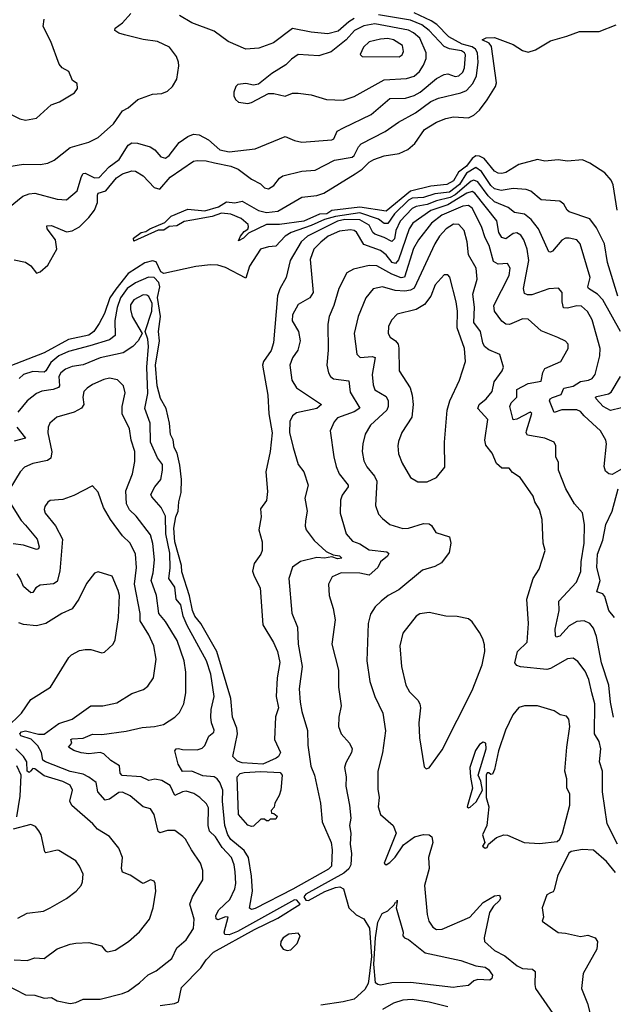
# Model space of a CAD drawing. Extents: x 1246230 to 1426786, y 660032 to 763141.
# Tile 370 of 566: x 1382025 to 1385201, y 677110 to 682372. Entities that reach past the tile are written whole.
import ezdxf

# ---------------------------------------------------------------- set-up
doc = ezdxf.new("R2010")
doc.units = 0

msp = doc.modelspace()

# ---------------------------------------------------------------- linework, layer by layer
at = {"layer": '0CON10XD'}
for points in [[(1381965, 681365.8), (1382041.6, 681428.4), (1382075, 681442.2), (1382105, 681445.3), (1382225, 681413.1), (1382275, 681410), (1382332.4, 681457.6), (1382354.7, 681535), (1382365, 681550), (1382375, 681551.1), (1382425, 681526.7), (1382450.5, 681529.5), (1382504.2, 681585.8), (1382557.3, 681625), (1382605, 681700.9), (1382625, 681713.2), (1382655, 681711.8), (1382722.9, 681692.9), (1382746.9, 681676.9), (1382779.5, 681639.5), (1382805, 681632.5), (1382825, 681646.5), (1382878.2, 681715), (1382925, 681748.2), (1382955, 681759.6), (1382985, 681756.1), (1383035, 681730), (1383095, 681676.9), (1383145, 681665.4), (1383285, 681682.5), (1383445, 681747.5), (1383495, 681725.8), (1383535, 681717.1), (1383695, 681730), (1383705, 681736), (1383723.7, 681776.3), (1383757.1, 681795), (1383905, 681864.7), (1384005, 681950.8), (1384088, 681952), (1384135, 681967.7), (1384166.5, 681985), (1384255, 682058.4), (1384295, 682080), (1384315, 682082), (1384355, 682068.8), (1384375, 682071.6), (1384395, 682092.1), (1384404, 682115), (1384409, 682185), (1384405.1, 682195.1), (1384388.5, 682205), (1384325, 682216), (1384295, 682228.7), (1384216, 682315), (1384176.2, 682345), (1384115, 682369.6), (1383945, 682397.5)], [(1381966.8, 681586.8), (1382045, 681600), (1382135, 681597.7), (1382175, 681605.4), (1382209.2, 681620.8), (1382295, 681688.5), (1382395, 681716.9), (1382445, 681742.9), (1382525.7, 681815), (1382575, 681884.4), (1382605, 681901.4), (1382656.7, 681945), (1382735, 681974.2), (1382785, 681978.6), (1382815, 681990), (1382841.9, 682015), (1382865.5, 682055), (1382876.9, 682125), (1382874.4, 682145), (1382864.3, 682175), (1382826, 682225), (1382762.5, 682255), (1382685, 682265.6), (1382585, 682291.3), (1382555, 682300.4), (1382534.4, 682315), (1382535, 682327.5), (1382574.7, 682355.3), (1382619.4, 682405)], [(1381975, 681867.5), (1382025, 681842), (1382055.9, 681835.9), (1382114.2, 681845.8), (1382193, 681917), (1382237.7, 681932.3), (1382318.3, 681981.7), (1382333.3, 682005), (1382331.7, 682031.7), (1382307, 682047), (1382287.5, 682095), (1382252.5, 682115), (1382236.7, 682135), (1382192, 682255), (1382150, 682335), (1382155.8, 682374.2)], [(1381995, 681088.4), (1382055.8, 681075.8), (1382085, 681056), (1382115, 681017.5), (1382135, 681024), (1382175, 681060.4), (1382223.7, 681146.3), (1382216, 681196), (1382172.5, 681255), (1382170, 681270), (1382195, 681272.5), (1382275, 681238.8), (1382305, 681243.1), (1382345, 681265.2), (1382395.2, 681315), (1382424.4, 681355), (1382441.6, 681395), (1382440.2, 681435), (1382445, 681444.6), (1382485, 681456.7), (1382543.4, 681526.6), (1382575, 681548.6), (1382625, 681564.1), (1382645, 681562.3), (1382685, 681536.9), (1382745, 681474.7), (1382775, 681466.9), (1382829.3, 681530.7), (1382955, 681615.3), (1382975, 681620.3), (1383022.3, 681617.7), (1383066.9, 681606.9), (1383155, 681588.6), (1383193.1, 681573.1), (1383265, 681520.7), (1383312.9, 681495), (1383334, 681474), (1383355, 681468.9), (1383385, 681485.6), (1383414, 681526), (1383432.5, 681537.5), (1383535, 681562.4), (1383605, 681568), (1383708.1, 681621.9), (1383803.2, 681636.8), (1383814.1, 681645.9), (1383836.6, 681693.4), (1383851, 681709), (1383979.4, 681775), (1384050.6, 681825), (1384141.5, 681875), (1384225, 681935.8), (1384265, 681952.6), (1384385, 681980.8), (1384415.5, 681994.5), (1384449.3, 682030.7), (1384468.5, 682071.5), (1384478.4, 682145), (1384474.8, 682195), (1384463.5, 682215), (1384445, 682227.6), (1384391.7, 682241.7), (1384321, 682281), (1384255.9, 682345.9), (1384226.7, 682366.7), (1384135, 682409.6)], [(1383815, 682378.5), (1383785, 682361.3), (1383728.6, 682311.4), (1383674, 682296), (1383585, 682304.8), (1383485, 682325.2), (1383381.8, 682248.2), (1383305, 682219.3), (1383235, 682214.6), (1383139.2, 682255), (1383065, 682310), (1382945, 682355.6), (1382879.2, 682395)], [(1384310.8, 681490.8), (1384225, 681483.1), (1384115, 681455.8), (1383985, 681348.5), (1383845, 681370), (1383695, 681351.9), (1383668.2, 681335), (1383627.9, 681332.1), (1383545, 681294.5), (1383415, 681277.7), (1383345, 681276.9), (1383248.7, 681231.3), (1383222.9, 681205), (1383195, 681190.8), (1383206.1, 681215), (1383225, 681240.5), (1383245, 681252), (1383249.2, 681265), (1383247.7, 681277.7), (1383209.5, 681309.5), (1383155, 681332.2), (1383105, 681337.4), (1383055, 681320.6), (1382945, 681301.1), (1382905, 681293.1), (1382865, 681270.8), (1382823.7, 681266.3), (1382795, 681247.6), (1382765, 681246.7), (1382635, 681188.1), (1382633.5, 681205), (1382674.5, 681235), (1382700.2, 681239.8), (1382720.5, 681255), (1382801, 681289), (1382835, 681321.4), (1382925, 681358.9), (1383015, 681350.5), (1383088.3, 681371.7), (1383130.9, 681399.1), (1383175, 681394.1), (1383215, 681401.5), (1383302.8, 681352.8), (1383345, 681341.4), (1383405, 681348.3), (1383535, 681424.3), (1383615, 681432.1), (1383652, 681445), (1383818.8, 681548.8), (1383856.2, 681573.8), (1383895, 681611.4), (1383920, 681625), (1383975, 681644.4), (1384055, 681657.8), (1384100.9, 681679.1), (1384139.5, 681710.5), (1384190.6, 681785), (1384254, 681825), (1384305, 681844.4), (1384345, 681852.2), (1384425, 681846.9), (1384455, 681861.9), (1384485, 681888.1), (1384526.2, 681943.8), (1384569.6, 682015), (1384575.4, 682035), (1384548.9, 682228.9), (1384536.9, 682246.9), (1384498.8, 682265), (1384520, 682275), (1384565, 682277.7), (1384665, 682240), (1384715, 682207.1), (1384745, 682199.2), (1384785, 682210.8), (1384865, 682258.9), (1384952.5, 682285), (1385020.5, 682309.5), (1385125, 682308.2), (1385215, 682345.6)], [(1383245, 681924), (1383265, 681928.8), (1383355, 681978), (1383385, 681977.5), (1383444.3, 681964.3), (1383485, 681979.4), (1383515, 681980), (1383585, 681970.8), (1383666.4, 681946.4), (1383755, 681941.5), (1383815, 681961.3), (1383975, 682051.4), (1384095, 682058.4), (1384135, 682070.9), (1384163.3, 682095), (1384185, 682128.9), (1384199.3, 682165), (1384200, 682195), (1384165, 682272.9), (1384132.2, 682302.2), (1384105, 682316.6), (1383925, 682350.1), (1383865, 682339.3), (1383815.1, 682314.9), (1383772.2, 682265), (1383690.8, 682200.8), (1383625, 682178.8), (1383515, 682185.4), (1383478.5, 682161.5), (1383449.1, 682130.9), (1383374, 682085), (1383301.7, 682028.3), (1383275, 682022), (1383235, 682030.8), (1383192.5, 682025), (1383181.2, 682015), (1383171.2, 681985), (1383171.2, 681965), (1383180, 681945), (1383195, 681931.2), (1383245, 681924)], [(1384055, 682173.5), (1384070.6, 682185), (1384077.7, 682202.3), (1384072.9, 682235), (1384025.2, 682265.2), (1383995, 682271.4), (1383955, 682268.8), (1383895, 682253.1), (1383864.4, 682225), (1383846.4, 682186.4), (1383856.2, 682176.2), (1384055, 682173.5)], [(1385221.9, 681355), (1385199.7, 681489.7), (1385190, 681515), (1385155, 681553.1), (1385075.7, 681605), (1385035, 681623.3), (1384955, 681615.9), (1384905, 681622.6), (1384835, 681616.9), (1384795, 681624.6), (1384695, 681598.5), (1384625.7, 681555), (1384605, 681550.7), (1384585, 681552.7), (1384565, 681563.2), (1384509.7, 681629.7), (1384485, 681642.3), (1384465, 681643.8), (1384445, 681630.7), (1384415, 681589.6), (1384372.9, 681557.1), (1384345, 681511.1), (1384310.8, 681490.8)], [(1385224.8, 680895), (1385169.2, 681075), (1385152.8, 681175), (1385110.6, 681259.4), (1385075, 681308.7), (1384965, 681345.7), (1384952.9, 681355), (1384936.2, 681386.2), (1384915, 681402.9), (1384815, 681409.5), (1384759.4, 681455), (1384735, 681465.4), (1384665, 681469.7), (1384600.1, 681459.9), (1384565, 681468.9), (1384545, 681485.6), (1384495, 681560.8), (1384465, 681582.6), (1384415, 681551.9), (1384377.9, 681492.1), (1384325, 681450.1), (1384245, 681441.5), (1384185, 681422.7), (1384125, 681417.5), (1384105, 681408.5), (1384030, 681335), (1383995, 681283.3), (1383975, 681283.2), (1383945, 681306), (1383845, 681339.5), (1383715, 681320), (1383654.8, 681305), (1383585, 681271.5), (1383476.8, 681235), (1383445.8, 681215), (1383395, 681161.8), (1383355, 681158.8), (1383312.5, 681145), (1383254.6, 681055.4), (1383235, 680991.1), (1383125, 681047.3), (1383085, 681060.8), (1383045, 681062.6), (1382967.5, 681052.5), (1382795, 681015.4), (1382780, 681025), (1382755, 681077.5), (1382735, 681083.3), (1382695, 681073), (1382605.7, 681015), (1382538.2, 680931.8), (1382506.6, 680885), (1382477.9, 680802.1), (1382450.7, 680749.3), (1382422.1, 680705), (1382395, 680686.1), (1382285, 680662.3), (1382155, 680591.6), (1381948.4, 680511.6)], [(1385239.4, 680705), (1385144.2, 680875), (1385115.2, 680905.2), (1385067.5, 680935), (1385063.9, 680945), (1385076.1, 680995), (1385023.1, 681175), (1385005, 681195.5), (1384964.7, 681205.3), (1384945, 681203.9), (1384925, 681193.2), (1384875, 681135.7), (1384865, 681129.2), (1384855, 681131.4), (1384800.5, 681255), (1384760.9, 681305), (1384725, 681332.6), (1384672.2, 681342.2), (1384638.8, 681368.8), (1384565, 681398.8), (1384530.4, 681430.4), (1384475.9, 681505), (1384455, 681514.5), (1384440.8, 681509.2), (1384355, 681435.9), (1384328.1, 681421.9), (1384255, 681404.5), (1384205, 681384.9), (1384145.9, 681374.1), (1384125, 681363.7), (1384059.8, 681295), (1384037.7, 681245), (1384029.3, 681200.7), (1384015, 681186.6), (1383975, 681208.7), (1383925, 681225.6), (1383913.2, 681235), (1383894.5, 681274.5), (1383845, 681303.2), (1383765, 681304.2), (1383725, 681295.5), (1383565, 681215.8), (1383529.8, 681185), (1383471.6, 681085), (1383450.4, 680995), (1383416.1, 680933.9), (1383403.6, 680896.4), (1383383.4, 680645), (1383369.8, 680605), (1383329.2, 680545), (1383323.7, 680525), (1383352.5, 680365), (1383358.4, 680265), (1383375.6, 680164.4), (1383365.3, 680065), (1383341.2, 679955), (1383349.7, 679849.7), (1383345, 679803.3), (1383312.7, 679757.3), (1383315.8, 679715), (1383304.3, 679645), (1383322.4, 679582.4), (1383321.1, 679535), (1383314.4, 679515), (1383279.2, 679465), (1383271.1, 679425), (1383278.3, 679398.3), (1383310.5, 679335), (1383325, 679137.5), (1383383, 679043), (1383404.2, 678995), (1383416.5, 678936.5), (1383403.1, 678855), (1383396.6, 678755), (1383408.5, 678695), (1383393.8, 678646.2), (1383388.8, 678525), (1383419.2, 678455), (1383410, 678435), (1383396, 678425), (1383325, 678392.9), (1383215, 678399.6), (1383189.3, 678409.3), (1383164.4, 678434.4), (1383190, 678555), (1383185.6, 678585), (1383162.9, 678645), (1383154, 678745), (1383079, 678995), (1382993.1, 679145), (1382961.8, 679185), (1382949, 679215), (1382933.4, 679293.4), (1382891.7, 679421.7), (1382890.1, 679455), (1382855, 679580.9), (1382849.1, 679655), (1382860.5, 679715), (1382872.9, 679745), (1382875.9, 679795), (1382889.2, 679845), (1382890.5, 679915), (1382881.5, 679991.5), (1382867.9, 680055), (1382851.6, 680085), (1382846, 680126), (1382832.2, 680155), (1382826.1, 680215), (1382807.6, 680295), (1382778, 680348), (1382759.6, 680415), (1382751.2, 680525), (1382772.4, 680655), (1382767.7, 680705), (1382778.3, 680785), (1382762.4, 680887.6), (1382774.2, 680945), (1382768.3, 680968.3), (1382745, 680993.9), (1382714.5, 680995.5), (1382645, 680966.6), (1382599, 680935), (1382563.5, 680885), (1382546, 680834), (1382533.7, 680763.7), (1382534.7, 680685), (1382505, 680661.7), (1382400.5, 680629.5), (1382285, 680598.8), (1382234.9, 680575.1), (1382190.8, 680539.2), (1382165, 680495.9), (1382155, 680488.8), (1382095, 680492.3), (1382045.5, 680475), (1382022, 680455)], [(1385245, 679970.8), (1385195, 679942), (1385175.8, 679945.8), (1385159.7, 679959.7), (1385150.8, 679985), (1385164.3, 680105), (1385160.8, 680125), (1385132.9, 680175), (1385045, 680254.2), (1385025, 680277.5), (1385005, 680287.6), (1384925, 680286.6), (1384885, 680272.7), (1384859.6, 680335), (1384862.5, 680345), (1384875, 680352.7), (1384921.9, 680368.1), (1384936.6, 680403.4), (1384985, 680414.1), (1385025, 680438.5), (1385067.1, 680445), (1385086.9, 680455), (1385103.5, 680475), (1385128.5, 680575), (1385129.5, 680615), (1385087.2, 680767.2), (1385063, 680813), (1385030.3, 680840.3), (1385005, 680843.6), (1384955, 680829.7), (1384935, 680831.9), (1384926.6, 680865), (1384927.5, 680915), (1384907.3, 680937.3), (1384855, 680933.8), (1384765, 680902), (1384741.2, 680901.2), (1384725, 680908), (1384720, 680935), (1384749.2, 681085), (1384739.7, 681145), (1384721.4, 681195), (1384705, 681221.2), (1384685, 681233.3), (1384665, 681229.4), (1384625, 681201.8), (1384605, 681208.2), (1384588.9, 681235), (1384576.7, 681296.7), (1384460.2, 681445), (1384444.8, 681454.8), (1384417.3, 681445), (1384315, 681382.9), (1384225, 681352.7), (1384128.6, 681285), (1384108.5, 681255), (1384051.5, 681088.5), (1384035, 681068.3), (1384018, 681075), (1383985, 681115.7), (1383955, 681139.2), (1383865, 681170), (1383826.9, 681236.9), (1383815, 681245.8), (1383795, 681249), (1383735, 681242), (1383675, 681214.8), (1383635, 681183.8), (1383598.9, 681145), (1383579.4, 681090.6), (1383594.6, 680915), (1383577.1, 680885), (1383515, 680850.5), (1383484.6, 680795), (1383483, 680763), (1383516.5, 680705), (1383526.1, 680655), (1383513.6, 680606.4), (1383484.4, 680565), (1383469.2, 680525), (1383480, 680445), (1383505.5, 680405), (1383640, 680315), (1383615, 680294.1), (1383505, 680271.3), (1383484.5, 680255), (1383470.4, 680225), (1383468.7, 680165), (1383488.5, 680085), (1383515.4, 679995), (1383545.5, 679955), (1383568.9, 679885), (1383550.8, 679815), (1383562.7, 679745), (1383554.4, 679694.4), (1383551.5, 679665), (1383557.5, 679645), (1383599.5, 679589.5), (1383665, 679530.4), (1383701.9, 679511.9), (1383735, 679507), (1383747.7, 679495), (1383725, 679490.3), (1383695, 679502.1), (1383655.2, 679494.8), (1383615, 679497.5), (1383527.3, 679477.3), (1383484.1, 679445.9), (1383465.4, 679385), (1383480.6, 679200.6), (1383511.2, 679125), (1383515.4, 679035.4), (1383535.4, 678915), (1383520.4, 678795), (1383525.5, 678725.5), (1383534.5, 678674.5), (1383565, 678572.5), (1383566.7, 678495), (1383582.8, 678382.8), (1383601.8, 678335), (1383634.1, 678184.1), (1383643.3, 678085), (1383690.3, 677975), (1383696.7, 677935), (1383692.2, 677847.8), (1383677.5, 677832.5), (1383486.7, 677725), (1383285, 677622), (1383265, 677616.2), (1383253.7, 677623.7), (1383269.8, 677715), (1383265.6, 677795), (1383248.5, 677895), (1383225, 677932.5), (1383155, 677991.3), (1383138.4, 678015), (1383122, 678065), (1383109.9, 678195), (1383110.7, 678255), (1383095.7, 678295), (1383081.3, 678315), (1383065, 678325.2), (1383005, 678330.5), (1382945, 678356.7), (1382895, 678354.7), (1382872.8, 678392.8), (1382855.4, 678465), (1382862.7, 678475), (1382875, 678477.3), (1382895, 678471.3), (1382975, 678470), (1383001.3, 678478.7), (1383015, 678493.3), (1383037.5, 678542.5), (1383062.5, 678565), (1383064.5, 678575), (1383050.7, 678615), (1383047.9, 678645), (1383049.2, 678685), (1383064.7, 678755), (1383046.8, 678875), (1383024.1, 678945), (1382920.5, 679135), (1382899.4, 679185), (1382887.3, 679245), (1382861.6, 679275), (1382855, 679339.4), (1382821.9, 679385), (1382830, 679440), (1382828.6, 679521.4), (1382806.4, 679625), (1382805, 679718.8), (1382781.8, 679765), (1382731.7, 679821.7), (1382726.9, 679835), (1382747.3, 679875), (1382780, 679915), (1382789.2, 679965), (1382788.1, 679995), (1382761.3, 680031.3), (1382724.7, 680115), (1382721.9, 680215), (1382694.1, 680295), (1382709.8, 680375), (1382704.8, 680515.2), (1382714, 680625), (1382709.6, 680665), (1382696.2, 680706.2), (1382731.1, 680815), (1382732.6, 680855), (1382715, 680893.6), (1382705, 680900.4), (1382685, 680901.3), (1382634.6, 680875), (1382617.5, 680847.5), (1382617.3, 680822.7), (1382626.5, 680785), (1382680, 680695), (1382658.1, 680655), (1382630.5, 680625), (1382577.6, 680592.4), (1382455, 680564.8), (1382365, 680527.9), (1382305, 680518.3), (1382269.1, 680505), (1382245, 680485.3), (1382234.8, 680465.2), (1382238.2, 680415), (1382232.9, 680407.1), (1382204.2, 680395.8), (1382142.6, 680387.4), (1382114.3, 680375), (1382065, 680335.4), (1382015.4, 680275)], [(1385202.5, 678645), (1385184.8, 678725), (1385176.1, 678815), (1385137.4, 678935), (1385110.5, 679075), (1385095, 679119.4), (1385074.2, 679144.2), (1385045, 679158.7), (1385005, 679156.4), (1384965, 679133.2), (1384915, 679076.9), (1384895, 679071.2), (1384891, 679081), (1384890, 679115), (1384910.8, 679215), (1384908.8, 679265), (1385003.6, 679366.4), (1385027.1, 679422.9), (1385029, 679475), (1385044.7, 679575), (1385046, 679675), (1385035, 679736), (1384993.3, 679785), (1384946.4, 679865), (1384907.1, 679965), (1384906.5, 680005), (1384893.3, 680035), (1384892.5, 680095), (1384884.4, 680114.4), (1384835, 680136.4), (1384741.5, 680151.5), (1384733.8, 680163.8), (1384735.5, 680175), (1384765, 680266.7), (1384755, 680274.2), (1384685, 680237.7), (1384665, 680234.4), (1384647.3, 680305), (1384654.6, 680325), (1384684.6, 680355), (1384684.7, 680395.3), (1384745, 680426.9), (1384815, 680440.6), (1384824.2, 680485.8), (1384835, 680507.3), (1384919.2, 680545), (1384959.2, 680615), (1384958.8, 680638.8), (1384945, 680653.3), (1384904.5, 680674.5), (1384815, 680708.6), (1384745, 680772.2), (1384715, 680773.6), (1384694.3, 680765), (1384645, 680743.5), (1384625, 680745.6), (1384605, 680760.5), (1384565.4, 680815), (1384561.6, 680845), (1384642.9, 681005), (1384648.8, 681045), (1384635, 681068.6), (1384585, 681065.4), (1384560.5, 681080.5), (1384536.8, 681165), (1384515.6, 681205.6), (1384496.2, 681266.2), (1384445.2, 681365), (1384425, 681380), (1384395, 681375.9), (1384282.6, 681327.4), (1384228.6, 681285), (1384158.3, 681195), (1384131, 681149), (1384083.3, 680996.7), (1384065, 680993.1), (1384015, 681012.1), (1383936.3, 681056.3), (1383895, 681058.8), (1383810.6, 681039.4), (1383775, 681020), (1383731.5, 680935), (1383705.3, 680845), (1383680, 680785), (1383673.3, 680745), (1383675.4, 680605.4), (1383668.5, 680525), (1383676.5, 680485), (1383688.1, 680465), (1383703.5, 680453.5), (1383785, 680441.4), (1383792.3, 680382.3), (1383844.4, 680295.6), (1383814.4, 680275.6), (1383725.7, 680244.3), (1383706.4, 680223.6), (1383686.5, 680175), (1383705.4, 680035), (1383718.7, 679985), (1383733.9, 679945), (1383782.5, 679885), (1383782.2, 679875), (1383749.5, 679830.5), (1383740.5, 679805), (1383739.5, 679735), (1383756.5, 679675), (1383771.5, 679625), (1383805.8, 679585.8), (1383845, 679570), (1383895, 679538.8), (1383988.5, 679528.5), (1383999.4, 679519.4), (1383992.2, 679505), (1383955.6, 679475), (1383941.2, 679445), (1383895, 679404.1), (1383845, 679414.7), (1383744.4, 679415.6), (1383695.6, 679395), (1383676.5, 679355), (1383679.6, 679295), (1383702.3, 679225), (1383713.1, 679165), (1383693.8, 679035), (1383730, 678895), (1383730, 678805), (1383744.6, 678705), (1383731.5, 678645), (1383730.9, 678595), (1383744.5, 678555), (1383788.6, 678505), (1383804.2, 678475), (1383799.4, 678455), (1383769.1, 678400.9), (1383763.1, 678375), (1383770.5, 678325), (1383769.1, 678275), (1383789.6, 678175), (1383797.1, 678105), (1383789.5, 678065), (1383796.5, 678025), (1383792.7, 677965), (1383800.6, 677915), (1383795.8, 677855), (1383785.8, 677834.2), (1383759, 677811), (1383555, 677698.6), (1383545.3, 677685), (1383555, 677666.7), (1383570, 677665), (1383657.8, 677712.2), (1383715, 677733.8), (1383737.8, 677737.8), (1383756.8, 677726.8), (1383785.8, 677625), (1383825, 677588.8), (1383866.4, 677566.4), (1383896.4, 677516.4), (1383906.7, 677365), (1383893.3, 677246.7), (1383888.6, 677221.4), (1383871.2, 677188.8), (1383815, 677137.6), (1383755, 677122.6), (1383636.5, 677105)], [(1385222.5, 677965), (1385168.4, 678075), (1385142.1, 678245), (1385143.2, 678355), (1385126.9, 678405), (1385134.6, 678475), (1385124.7, 678514.7), (1385100, 678555), (1385101.6, 678715), (1385085.5, 678774.5), (1385070.4, 678845), (1385050.5, 678890.5), (1385011.2, 678941.2), (1384985, 678959.4), (1384955, 678956.5), (1384865.2, 678904.8), (1384845, 678899.7), (1384703.7, 678913.7), (1384685, 678920.8), (1384674.2, 678935), (1384688.1, 678995), (1384740.6, 679045), (1384746.9, 679145), (1384737.1, 679275), (1384771.1, 679385), (1384804.5, 679435.5), (1384835.6, 679535), (1384825.6, 679575), (1384820.6, 679700.6), (1384805.5, 679755), (1384781.1, 679795), (1384771.1, 679825), (1384702, 679925), (1384661.7, 679951.7), (1384643.3, 679975), (1384605, 679975.6), (1384575, 680000), (1384552, 680055), (1384518.2, 680098.2), (1384513.3, 680125), (1384528.9, 680235), (1384475.4, 680295), (1384482.3, 680315), (1384520, 680345), (1384553.1, 680385), (1384562.8, 680437.2), (1384605.7, 680495), (1384612.9, 680515), (1384593.6, 680583.6), (1384535, 680606.9), (1384511.5, 680625), (1384502.2, 680645), (1384490.9, 680705), (1384454.3, 680754.3), (1384457.8, 680835), (1384448.2, 680905), (1384472.5, 680985), (1384466.6, 681045), (1384425.3, 681115), (1384418.3, 681185), (1384402.2, 681245), (1384375, 681276.8), (1384345, 681279.6), (1384305.6, 681254.4), (1384271.4, 681215), (1384246.2, 681173.8), (1384135, 680937.6), (1384115, 680926), (1384085, 680922), (1384034.4, 680924.4), (1383965, 680943.9), (1383915, 680933.6), (1383876.2, 680885), (1383834.7, 680785.3), (1383813.8, 680695), (1383828.2, 680585), (1383846.1, 680566.1), (1383911.3, 680571.3), (1383926, 680566), (1383910.3, 680475), (1383915, 680421.2), (1383925, 680394.4), (1383985, 680357.8), (1383995.8, 680335), (1383995.8, 680305), (1383989.1, 680285), (1383902.1, 680205), (1383872.9, 680157.1), (1383860, 680105), (1383857.3, 680065), (1383866.5, 680015), (1383882.7, 679982.7), (1383922.5, 679932.5), (1383935.4, 679905), (1383928.1, 679775), (1383945, 679730), (1383965, 679706), (1384005, 679674.3), (1384075, 679652.3), (1384105, 679654.1), (1384185, 679678.7), (1384215, 679677.1), (1384228.7, 679668.7), (1384251.9, 679631.9), (1384325, 679607.5), (1384332.2, 679575), (1384322.9, 679525), (1384281.3, 679468.7), (1384245, 679450.6), (1384179.7, 679430.3), (1384052.9, 679325), (1383995.4, 679294.6), (1383958.6, 679265), (1383926.1, 679233.9), (1383901.9, 679195), (1383888.2, 679145), (1383882.1, 678945), (1383897.3, 678835), (1383925.4, 678755.4), (1383967.1, 678665), (1383981.7, 678571.7), (1383966.4, 678453.6), (1383941.5, 678355), (1383940.7, 678259.3), (1383947.5, 678215), (1383942.5, 678165), (1383954.5, 678125), (1384022.2, 678065), (1384038.8, 678025), (1383975, 677863.3), (1383985, 677854.6), (1384005, 677867.5), (1384033.7, 677896.3), (1384078.6, 677961.4), (1384136.7, 678005), (1384185, 678017.8), (1384215, 678015.5), (1384230, 678005), (1384235.6, 677975), (1384211.1, 677895), (1384214.6, 677835.4), (1384190.5, 677745), (1384205, 677590), (1384213.1, 677555), (1384235, 677522), (1384255, 677509.2), (1384285, 677511.9), (1384433.1, 677575), (1384505, 677654.4), (1384565, 677690.3), (1384592.6, 677692.6), (1384596.8, 677676.8), (1384590.9, 677665), (1384560, 677635), (1384539.1, 677600.9), (1384509.3, 677465), (1384511.5, 677445), (1384565, 677396.9), (1384619.5, 677369.5), (1384685.4, 677315.4), (1384715, 677301.9), (1384767.8, 677297.8), (1384783.1, 677285), (1384780, 677215), (1384784.4, 677195), (1384905, 677019.2)], [(1384205, 679902.5), (1384255, 679926.2), (1384298.8, 679981.2), (1384296.7, 680115), (1384312.5, 680285), (1384326.5, 680335), (1384378.2, 680445), (1384409.6, 680545), (1384404.7, 680615), (1384365.2, 680725), (1384366.9, 680815), (1384360, 680865), (1384326.1, 680996.1), (1384315, 681008), (1384295, 681008), (1384247.8, 680955), (1384223.9, 680895), (1384190.3, 680849.7), (1384145, 680824), (1384045, 680797.8), (1384013.9, 680766.1), (1383997.8, 680732.2), (1383996.5, 680695), (1384007.1, 680675), (1384035, 680656.7), (1384048.8, 680638.8), (1384053.6, 680616.4), (1384055.6, 680495), (1384112.9, 680405), (1384124.6, 680365), (1384129.6, 680315), (1384122.1, 680247.9), (1384068.9, 680165), (1384051.4, 680118.6), (1384047.3, 680095), (1384051.2, 680051.2), (1384071.1, 680001.1), (1384116.2, 679925), (1384155, 679902.5), (1384205, 679902.5)], [(1382776.7, 677103.3), (1382853.3, 677113.3), (1382875, 677123.9), (1382889.6, 677200.4), (1382993.3, 677305), (1383022.8, 677347.2), (1383061.9, 677388.1), (1383280.8, 677509.2), (1383405, 677570.8), (1383525.4, 677645), (1383506.9, 677666.9), (1383495, 677667.3), (1383190.5, 677499.5), (1383145, 677481.1), (1383122.7, 677482.7), (1383119.2, 677495), (1383140, 677575), (1383125, 677577.5), (1383085, 677562), (1383076.1, 677566.1), (1383074.4, 677584.4), (1383090.9, 677615), (1383149.5, 677670.5), (1383176.2, 677726.2), (1383181.4, 677755), (1383177, 677817), (1383172.2, 677855), (1383158.6, 677895), (1383108.3, 677948.3), (1383072.5, 678005), (1383039.7, 678035), (1383033.5, 678065), (1383035, 678160), (1383025, 678180.8), (1382989.2, 678215), (1382956, 678236), (1382915, 678248.2), (1382895, 678245.8), (1382855, 678226.5), (1382830, 678280), (1382785, 678306.7), (1382746.9, 678313.1), (1382715, 678305.9), (1382675, 678326.2), (1382572.8, 678332.8), (1382562.1, 678345), (1382558.2, 678385), (1382512.9, 678412.9), (1382475, 678448.3), (1382455, 678455.1), (1382395, 678449.2), (1382353.4, 678453.4), (1382315, 678465.8), (1382285.7, 678485), (1382304.3, 678505), (1382297.8, 678525), (1382305, 678528.6), (1382365, 678531.7), (1382415, 678554.4), (1382465, 678552), (1382595, 678569.3), (1382679.2, 678589.2), (1382745.9, 678594.1), (1382793.8, 678605), (1382855, 678644.3), (1382879.8, 678670.2), (1382902.1, 678715), (1382913.6, 678775), (1382913.9, 678885), (1382904.6, 678945.4), (1382867.8, 679055), (1382805, 679155.6), (1382768.4, 679198.4), (1382756.7, 679295), (1382727.5, 679375), (1382739.5, 679415), (1382745.2, 679485.2), (1382737.3, 679572.7), (1382725, 679618.6), (1382648, 679718), (1382612.8, 679752.8), (1382595.7, 679785), (1382592.4, 679855), (1382628, 679945), (1382641.2, 680011.2), (1382640, 680065), (1382621.3, 680125), (1382612.3, 680185), (1382573.8, 680265), (1382573.2, 680305), (1382588.7, 680378.7), (1382580.8, 680415), (1382547.3, 680447.3), (1382505, 680455.4), (1382475, 680449.5), (1382415, 680421.8), (1382385, 680403.5), (1382368.2, 680385), (1382362.9, 680355), (1382368.6, 680315), (1382354.6, 680295.4), (1382315.3, 680274.7), (1382222.8, 680247.2), (1382185.8, 680215), (1382177.1, 680195), (1382175.6, 680164.4), (1382196.9, 680063.1), (1382190.9, 680029.1), (1382173.3, 680016.7), (1382095, 680000.9), (1382050.2, 679979.8), (1382026.7, 679955), (1381971.5, 679865)], [(1385245, 680298), (1385185, 680283.2), (1385145.5, 680305), (1385109.4, 680345), (1385106.2, 680355), (1385111.7, 680358.3), (1385175, 680372.5), (1385188.8, 680381.2), (1385238.6, 680465)], [(1382009.4, 680195), (1382055.6, 680135), (1381995, 680118.9)], [(1381945, 677218.2), (1382055, 677160), (1382105, 677158.8), (1382155, 677142.3), (1382195, 677145.4), (1382225, 677127.9), (1382295.4, 677114.6), (1382325, 677119.5), (1382365, 677137.1), (1382455, 677136.5), (1382575, 677166.9), (1382605, 677180.6), (1382665.8, 677225), (1382712.6, 677267.4), (1382755, 677288.5), (1382839.4, 677355), (1382865, 677410.8), (1382915.4, 677454.6), (1382954.3, 677515), (1382958.5, 677565), (1382934.6, 677645.4), (1382950, 677685), (1383004.2, 677775), (1383004.4, 677825), (1382991.9, 677865), (1382943.3, 677935), (1382912.4, 677992.4), (1382897.4, 678007.4), (1382855, 678038.1), (1382815, 678039.4), (1382775, 678025.6), (1382765, 678034.2), (1382743.5, 678125), (1382725, 678154.2), (1382685, 678165.7), (1382615, 678224.5), (1382575, 678244.1), (1382555, 678242.5), (1382505, 678206), (1382481.7, 678201.7), (1382443.2, 678245), (1382433.9, 678295), (1382394.5, 678324.5), (1382365, 678339.3), (1382294.9, 678354.9), (1382162.9, 678405), (1382149.4, 678415), (1382142.2, 678455), (1382121.7, 678491.7), (1382086.3, 678526.3), (1382030, 678545), (1382024.7, 678555), (1382035, 678566.1), (1382055, 678571.4), (1382125, 678552.8), (1382155, 678554), (1382235, 678610.9), (1382305, 678634.4), (1382404.6, 678705.4), (1382470, 678705), (1382545, 678720.6), (1382625, 678770.6), (1382687.2, 678792.8), (1382710.7, 678809.3), (1382740, 678855), (1382755.4, 678955), (1382741.8, 679025), (1382715.3, 679085), (1382670, 679160), (1382669.2, 679199.2), (1382639.8, 679355), (1382649.8, 679445), (1382644.7, 679515), (1382616.1, 679575), (1382574.1, 679614.1), (1382511.2, 679701.2), (1382473.3, 679765), (1382445, 679846.7), (1382415, 679880), (1382315, 679829.2), (1382255, 679808.6), (1382188.3, 679801.7), (1382175, 679793.8), (1382159.1, 679770.9), (1382155.6, 679755), (1382160.5, 679735), (1382217, 679667), (1382253.6, 679595), (1382240.3, 679425), (1382225, 679369.1), (1382205, 679357.6), (1382135, 679350.3), (1382111.8, 679335), (1382095, 679310.8), (1382085, 679309.4), (1382045, 679343.3), (1382028.3, 679381.7), (1382010.9, 679410.9)], [(1385206.4, 679176.4), (1385176.7, 679215), (1385155, 679289.2), (1385143.8, 679303.8), (1385112.5, 679315), (1385129.7, 679375), (1385112.3, 679445), (1385116.6, 679515), (1385145, 679590.6), (1385160.3, 679675), (1385193.8, 679745), (1385226.5, 679865)], [(1381975.6, 679785.6), (1382032.5, 679695), (1382055, 679670.6), (1382117.5, 679595), (1382128.5, 679555), (1382125, 679543.3), (1382115, 679540), (1382044.3, 679564.3), (1381990.2, 679570.2)], [(1381955, 678587.2), (1382034.4, 678665), (1382085, 678739.2), (1382189.2, 678805), (1382286.8, 678963.2), (1382302.1, 678977.9), (1382345, 679000), (1382375, 679006), (1382405, 679006), (1382465, 678988.8), (1382478.8, 678991.2), (1382525, 679033.8), (1382535, 679057.5), (1382553, 679177), (1382558.2, 679295), (1382552.2, 679322.2), (1382518.6, 679398.6), (1382445, 679420.8), (1382425, 679413.8), (1382381.4, 679358.6), (1382341.4, 679275), (1382305, 679224.2), (1382250.7, 679199.3), (1382164.4, 679145.6), (1382115, 679132.2), (1382045, 679140), (1382019.5, 679149.5)], [(1384198.8, 678368.8), (1384215, 678373.1), (1384285, 678470.5), (1384445, 678787.8), (1384499.1, 678925), (1384512.5, 678995), (1384510.7, 679030.7), (1384503.2, 679063.2), (1384485, 679096.2), (1384445, 679153.3), (1384425, 679170), (1384365, 679182.5), (1384305, 679184.4), (1384215, 679204.4), (1384165, 679196.5), (1384145, 679184.2), (1384075, 679093.8), (1384057.8, 679025), (1384067.5, 678915), (1384090.5, 678815), (1384109.5, 678779.5), (1384155, 678735.7), (1384166.2, 678716.2), (1384169.5, 678695), (1384159.4, 678615), (1384164.4, 678534.4), (1384189.5, 678379.5), (1384198.8, 678368.8)], [(1384515, 677944), (1384525, 677947.5), (1384532.5, 677965), (1384575, 678002), (1384615, 678016.2), (1384635, 678013.3), (1384724.3, 677974.3), (1384805, 677970), (1384899.5, 677980.5), (1384915, 677992.5), (1384929.2, 678025), (1384968.1, 678175), (1384968.6, 678235), (1384951.4, 678265), (1384951.1, 678315), (1384940.5, 678355), (1384951.2, 678485), (1384968.2, 678595), (1384963.4, 678633.4), (1384949.5, 678649.5), (1384916.7, 678656.7), (1384885, 678678), (1384795, 678704.2), (1384725, 678705.5), (1384695, 678696.2), (1384663.7, 678656.3), (1384624.7, 678575), (1384586.9, 678465), (1384565.8, 678365), (1384555, 678340), (1384545, 678337.5), (1384535, 678347.5), (1384525, 678347.5), (1384520, 678335), (1384521.2, 678215), (1384533.8, 678165), (1384523.8, 678065), (1384501.2, 678015), (1384513.8, 677975), (1384500, 677955), (1384515, 677944)], [(1384425, 678159.5), (1384435, 678163.9), (1384467.3, 678192.7), (1384500.8, 678255), (1384491.9, 678301.9), (1384476.7, 678335), (1384521.2, 678475), (1384517.9, 678505), (1384505, 678511.1), (1384485, 678497.5), (1384463.8, 678466.2), (1384433.8, 678376.2), (1384435.8, 678324.2), (1384447, 678265), (1384419.5, 678165), (1384425, 678159.5)], [(1381995, 677347.8), (1382065, 677344.2), (1382105, 677357.5), (1382155, 677354.3), (1382225, 677405.8), (1382295, 677432), (1382325.9, 677435.9), (1382395, 677440), (1382461.7, 677421.7), (1382483.3, 677395), (1382495, 677390.8), (1382535, 677399.2), (1382606, 677445), (1382665, 677498), (1382720, 677565), (1382738.6, 677625), (1382752.2, 677715), (1382750, 677755), (1382745, 677768), (1382725, 677775.7), (1382685, 677756.2), (1382678.3, 677758.3), (1382615, 677800), (1382575, 677816.2), (1382570, 677835), (1382574.4, 677895), (1382555.8, 677945), (1382506, 678006), (1382440.8, 678045), (1382415.7, 678075), (1382303, 678173), (1382293.7, 678195), (1382307.1, 678255), (1382295, 678280.7), (1382255, 678300), (1382155, 678330.2), (1382105, 678369), (1382095, 678370.2), (1382083.3, 678356.7), (1382075, 678349.5), (1382065, 678356.7), (1382063.6, 678405), (1382044.7, 678434.7), (1382004.4, 678475)], [(1382008.8, 678111.2), (1382028, 678222), (1382032.8, 678335), (1382009, 678385)], [(1383265, 678060), (1383245, 678067.5), (1383196.2, 678125), (1383188.6, 678325), (1383205, 678342.5), (1383225, 678348.5), (1383315, 678354), (1383419.1, 678349.1), (1383428.1, 678335), (1383421.2, 678255), (1383413.3, 678225), (1383390, 678185), (1383387, 678163), (1383370, 678145), (1383371.7, 678131.7), (1383385, 678130), (1383402.5, 678115), (1383395, 678100), (1383365, 678100), (1383355, 678090), (1383345, 678090), (1383335, 678100), (1383315, 678100), (1383275, 678062.5), (1383265, 678060)], [(1382015, 677570), (1382065, 677596.7), (1382152.8, 677607.2), (1382188, 677625), (1382274.5, 677675.5), (1382326.2, 677715), (1382353.8, 677745), (1382361.2, 677765), (1382364, 677805), (1382345, 677848.8), (1382325, 677875.8), (1382235, 677931.2), (1382225, 677933.8), (1382165, 677920), (1382160, 677925), (1382140, 678015), (1382126.7, 678036.7), (1382109.3, 678059.3), (1382085, 678070), (1381990, 678045)], [(1385211.8, 677815), (1385165, 677873.8), (1385095, 677934.4), (1385035, 677936.4), (1384974.3, 677925.7), (1384962.3, 677917.7), (1384901.4, 677795), (1384885, 677722.5), (1384878.6, 677711.4), (1384864.2, 677705.8), (1384844.2, 677695), (1384820, 677625), (1384827.5, 677575), (1384820, 677555), (1384905, 677492.9), (1384945, 677490), (1385025, 677471.9), (1385065, 677479.4), (1385104.3, 677464.3), (1385115.7, 677445.7), (1385112.9, 677405), (1385038.6, 677275), (1385030, 677195), (1385062.9, 677115), (1385080, 677045)], [(1384345, 677198.8), (1384115, 677226.7), (1384015, 677223.8), (1383955, 677211.9), (1383940, 677215), (1383929.1, 677225), (1383918.9, 677325), (1383928.9, 677465), (1383941.4, 677548.6), (1383964, 677595), (1383995, 677610), (1384028.8, 677641.2), (1384035, 677656), (1384043.8, 677656.9), (1384045, 677666.2), (1384043.8, 677656.9), (1384039.5, 677625), (1384076.5, 677495), (1384074, 677475), (1384083.3, 677465), (1384105, 677455.6), (1384194.8, 677384.8), (1384385, 677343.2), (1384465, 677315.9), (1384515, 677308.6), (1384533.6, 677295), (1384555, 677265.7), (1384551.5, 677248.5), (1384540.3, 677239.7), (1384475, 677242.5), (1384454.5, 677235.5), (1384425, 677210), (1384365, 677203.5), (1384345, 677198.8)], [(1383455, 677397.4), (1383475, 677401.6), (1383509.5, 677435), (1383526.1, 677475), (1383515, 677489.2), (1383465, 677484.2), (1383434.7, 677465), (1383421.1, 677445), (1383420.9, 677425), (1383434.8, 677404.8), (1383455, 677397.4)], [(1384315, 677095.9), (1384215, 677121.4), (1384124.8, 677134.8), (1384075, 677131.4), (1384024.3, 677115.7), (1383965, 677081.3)]]:
    msp.add_lwpolyline(points, dxfattribs=at)

doc.saveas('drawing.dxf')
